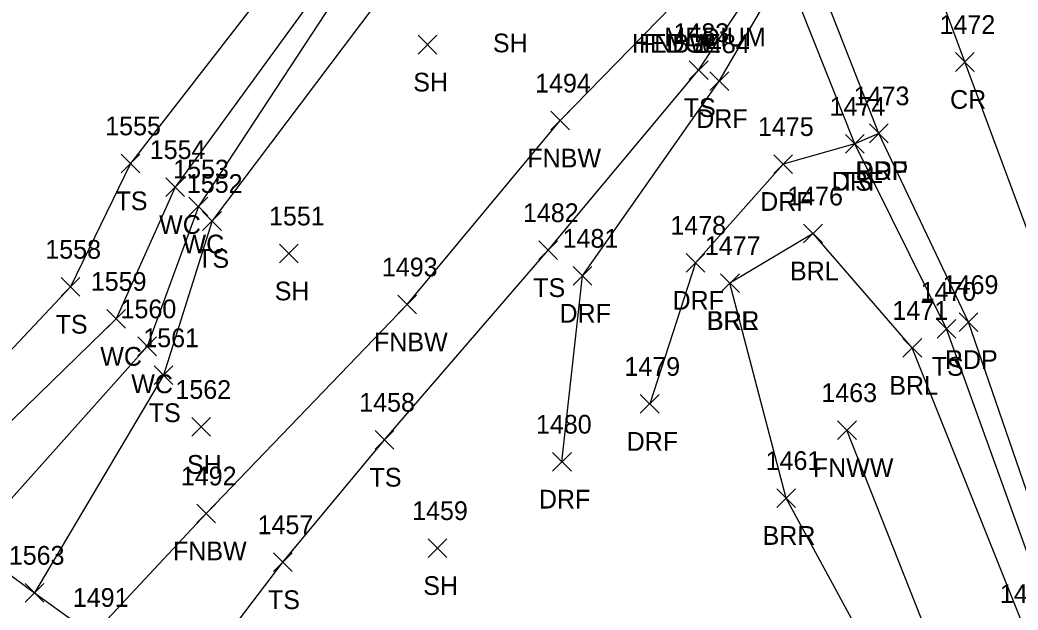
# Model space of a CAD drawing. Extents: x 1443590 to 1445966, y 578314 to 580556.
# Drawn here: x 1445184.7 to 1445291.4, y 578681.7 to 578744.7 of the extents above; entities that cross this region are included whole.
import ezdxf

# ---------------------------------------------------------------- set-up
doc = ezdxf.new("R2010")
doc.units = 0
for name, color, linetype in [('L_A', 7, 'Continuous'), ('L_C', 7, 'Continuous'), ('L_I', 7, 'Continuous'), ('L_TIC', 7, 'Continuous'), ('LABL', 7, 'Continuous'), ('LAWE', 7, 'Continuous'), ('LELB', 7, 'Continuous'), ('LFNC', 7, 'Continuous'), ('LSOGP', 7, 'Continuous'), ('P_A', 7, 'Continuous'), ('P_I', 7, 'Continuous'), ('P_TIC', 7, 'Continuous'), ('PET', 7, 'Continuous'), ('PRC', 7, 'Continuous'), ('R_A', 7, 'Continuous'), ('R_I', 7, 'Continuous'), ('R_TIC', 7, 'Continuous'), ('RDF', 7, 'Continuous')]:
    doc.layers.add(name, color=color, linetype=linetype)

msp = doc.modelspace()

# ---------------------------------------------------------------- linework, layer by layer
at = {"layer": 'L_TIC'}
for points in [[(1445227.27, 578741.08), (1445229.27, 578743.08)], [(1445229.27, 578741.08), (1445227.27, 578743.08)], [(1445256.25, 578738.36), (1445258.25, 578740.36)], [(1445258.25, 578738.36), (1445256.25, 578740.36)], [(1445241.47, 578732.97), (1445243.47, 578734.97)], [(1445243.47, 578732.97), (1445241.47, 578734.97)], [(1445272.93, 578730.48), (1445274.93, 578732.48)], [(1445274.93, 578730.48), (1445272.93, 578732.48)], [(1445195.54, 578728.4), (1445197.54, 578730.4)], [(1445197.54, 578728.4), (1445195.54, 578730.4)], [(1445200.31, 578725.87), (1445202.31, 578727.87)], [(1445202.31, 578725.87), (1445200.31, 578727.87)], [(1445202.8, 578723.79), (1445204.8, 578725.79)], [(1445204.8, 578723.79), (1445202.8, 578725.79)], [(1445204.26, 578722.25), (1445206.26, 578724.25)], [(1445206.26, 578722.25), (1445204.26, 578724.25)], [(1445268.47, 578720.91), (1445270.47, 578722.91)], [(1445270.47, 578720.91), (1445268.47, 578722.91)], [(1445212.47, 578718.77), (1445214.47, 578720.77)], [(1445214.47, 578718.77), (1445212.47, 578720.77)], [(1445240.17, 578719.13), (1445242.17, 578721.13)], [(1445242.17, 578719.13), (1445240.17, 578721.13)], [(1445259.6, 578715.61), (1445261.6, 578717.61)], [(1445261.6, 578715.61), (1445259.6, 578717.61)], [(1445259.6, 578715.61), (1445261.6, 578717.61)], [(1445261.6, 578715.61), (1445259.6, 578717.61)], [(1445189.14, 578715.22), (1445191.14, 578717.22)], [(1445191.14, 578715.22), (1445189.14, 578717.22)], [(1445225.1, 578713.33), (1445227.1, 578715.33)], [(1445227.1, 578713.33), (1445225.1, 578715.33)], [(1445194.01, 578711.79), (1445196.01, 578713.79)], [(1445196.01, 578711.79), (1445194.01, 578713.79)], [(1445282.74, 578710.72), (1445284.74, 578712.72)], [(1445284.74, 578710.72), (1445282.74, 578712.72)], [(1445197.32, 578708.86), (1445199.32, 578710.86)], [(1445199.32, 578708.86), (1445197.32, 578710.86)], [(1445279.08, 578708.69), (1445281.08, 578710.69)], [(1445281.08, 578708.69), (1445279.08, 578710.69)], [(1445199.09, 578705.77), (1445201.09, 578707.77)], [(1445201.09, 578705.77), (1445199.09, 578707.77)], [(1445203.09, 578700.25), (1445205.09, 578702.25)], [(1445205.09, 578700.25), (1445203.09, 578702.25)], [(1445272.1, 578699.91), (1445274.1, 578701.91)], [(1445274.1, 578699.91), (1445272.1, 578701.91)], [(1445222.68, 578698.88), (1445224.68, 578700.88)], [(1445224.68, 578698.88), (1445222.68, 578700.88)], [(1445265.59, 578692.66), (1445267.59, 578694.66)], [(1445267.59, 578692.66), (1445265.59, 578694.66)], [(1445203.62, 578691.01), (1445205.62, 578693.01)], [(1445205.62, 578691.01), (1445203.62, 578693.01)], [(1445228.34, 578687.31), (1445230.34, 578689.31)], [(1445230.34, 578687.31), (1445228.34, 578689.31)], [(1445211.83, 578685.8), (1445213.83, 578687.8)], [(1445213.83, 578685.8), (1445211.83, 578687.8)], [(1445185.29, 578682.54), (1445187.29, 578684.54)], [(1445187.29, 578682.54), (1445185.29, 578684.54)]]:
    msp.add_lwpolyline(points, dxfattribs=at)
at = {"layer": 'LABL'}
for points in [[(1445326.85, 578584.05), (1445317.97, 578604.57), (1445307.32, 578642.19), (1445292.17, 578679.45), (1445280.08, 578709.69), (1445269.47, 578721.91), (1445260.6, 578716.61)], [(1445322.05, 578587.33), (1445313.47, 578583.5), (1445305.97, 578601.37), (1445293.01, 578635.1), (1445279.47, 578669.97), (1445266.59, 578693.66), (1445260.6, 578716.61)]]:
    msp.add_lwpolyline(points, dxfattribs=at)
at = {"layer": 'LAWE'}
for points in [[(1445256.43, 578773.69), (1445255.92, 578774.8), (1445252.37, 578774.58), (1445248.54, 578772.3), (1445236.99, 578769.34), (1445228.54, 578763.57), (1445224.03, 578758.07), (1445201.31, 578726.87), (1445195.01, 578712.79), (1445175.67, 578694.01)], [(1445256.43, 578773.69), (1445252.5, 578771.58), (1445249.79, 578770.3), (1445238.17, 578766.8), (1445231.19, 578764.05), (1445222.65, 578753.53), (1445203.8, 578724.79), (1445198.32, 578709.86), (1445179.36, 578688.64)]]:
    msp.add_lwpolyline(points, dxfattribs=at)
at = {"layer": 'LELB'}
for points in [[(1445329.48, 578584.81), (1445322.12, 578605.88), (1445295.15, 578680.03), (1445283.74, 578711.72), (1445273.93, 578731.48), (1445266.49, 578750.22), (1445265.68, 578752.11), (1445264.69, 578763.32), (1445260.56, 578773.29), (1445259.58, 578775.95), (1445258.32, 578778.63), (1445255.83, 578784.34), (1445248.03, 578805.63), (1445228.29, 578856.25), (1445216.45, 578887.34), (1445198.29, 578930.27), (1445196.84, 578934.05), (1445190.79, 578941.35), (1445189.32, 578948.18), (1445182.47, 578967.95), (1445172.93, 578988.88)], [(1445256.72, 578778.23), (1445250.96, 578777.29), (1445247.12, 578775.95), (1445235.99, 578772.5), (1445225.09, 578765.85), (1445221.44, 578761.46), (1445196.54, 578729.4), (1445190.14, 578716.22), (1445173.02, 578698.02)], [(1445258.57, 578772.97), (1445253.33, 578769.54), (1445250.78, 578767.41), (1445238.38, 578764.55), (1445231.76, 578761.83), (1445227.47, 578752.72), (1445205.26, 578723.25), (1445200.09, 578706.77), (1445186.29, 578683.54)], [(1445200.4, 578670.46), (1445212.83, 578686.8), (1445223.68, 578699.88), (1445241.17, 578720.13), (1445257.25, 578739.36), (1445265.68, 578752.11)]]:
    msp.add_lwpolyline(points, dxfattribs=at)
at = {"layer": 'LFNC'}
for points in [[(1445192.51, 578679.04), (1445204.62, 578692.01), (1445226.1, 578714.33), (1445242.47, 578733.97), (1445254.41, 578746.23), (1445250.78, 578767.41), (1445249.79, 578770.3), (1445248.54, 578772.3), (1445247.12, 578775.95), (1445233.63, 578799.84), (1445217.34, 578852.45), (1445204.74, 578883.21), (1445203.98, 578884.28)], [(1445313.64, 578602.46), (1445297.93, 578638.05), (1445283.5, 578674.53), (1445273.1, 578700.91)]]:
    msp.add_lwpolyline(points, dxfattribs=at)
at = {"layer": 'LSOGP'}
msp.add_lwpolyline([(1445179.36, 578688.65), (1445186.3, 578683.55), (1445192.51, 578679.04), (1445200.4, 578670.46), (1445210.42, 578651.2), (1445212.69, 578648.07), (1445235.3, 578610.43), (1445241.38, 578603.48), (1445251.74, 578577.57), (1445268.47, 578547.81)], dxfattribs=at)
at = {"layer": 'P_TIC'}
for points in [[(1445284.68, 578739.23), (1445286.68, 578741.23)], [(1445286.68, 578739.23), (1445284.68, 578741.23)], [(1445275.51, 578731.61), (1445277.51, 578733.61)], [(1445277.51, 578731.61), (1445275.51, 578733.61)], [(1445285.07, 578711.45), (1445287.07, 578713.45)], [(1445287.07, 578711.45), (1445285.07, 578713.45)]]:
    msp.add_lwpolyline(points, dxfattribs=at)
at = {"layer": 'PET'}
msp.add_lwpolyline([(1445418.89, 578342.02), (1445405.88, 578377.14), (1445393.26, 578414.23), (1445384.94, 578436.64), (1445373.41, 578468.96), (1445357.56, 578512.83), (1445344.62, 578550.03), (1445330.99, 578586.22), (1445323.64, 578606.66), (1445310.56, 578643.56), (1445297.05, 578680.63), (1445286.07, 578712.45), (1445276.51, 578732.61), (1445268.43, 578753.25), (1445256.91, 578785.04), (1445249.61, 578806.41), (1445230.56, 578857.31), (1445217.97, 578888.99), (1445200.05, 578931.7), (1445199.72, 578935.44), (1445193.89, 578943.66), (1445183.72, 578968.31), (1445171.41, 579000.64)], dxfattribs=at)
at = {"layer": 'PRC'}
msp.add_lwpolyline([(1445428.76, 578345.92), (1445416.12, 578381.06), (1445402.82, 578417.2), (1445394.53, 578440.03), (1445382.79, 578472.56), (1445367.55, 578515.78), (1445354.3, 578552.77), (1445340.07, 578591.68), (1445332.93, 578610.75), (1445320.05, 578646.79), (1445306.48, 578683.94), (1445294.78, 578715.83), (1445285.68, 578740.23), (1445278.69, 578759.19), (1445266.72, 578790.29), (1445259.42, 578810.95), (1445240.14, 578861.33), (1445228.56, 578891.21), (1445209.9, 578937.12), (1445195.27, 578973.7), (1445179.73, 579007.4), (1445167.09, 579032.9), (1445157.85, 579050.89), (1445142.74, 579080.19)], dxfattribs=at)
at = {"layer": 'R_TIC'}
for points in [[(1445258.46, 578737.18), (1445260.46, 578739.18)], [(1445260.46, 578737.18), (1445258.46, 578739.18)], [(1445275.51, 578731.61), (1445277.51, 578733.61)], [(1445277.51, 578731.61), (1445275.51, 578733.61)], [(1445272.93, 578730.48), (1445274.93, 578732.48)], [(1445274.93, 578730.48), (1445272.93, 578732.48)], [(1445265.28, 578728.33), (1445267.28, 578730.33)], [(1445267.28, 578728.33), (1445265.28, 578730.33)], [(1445255.92, 578717.78), (1445257.92, 578719.78)], [(1445257.92, 578717.78), (1445255.92, 578719.78)], [(1445243.84, 578716.39), (1445245.84, 578718.39)], [(1445245.84, 578716.39), (1445243.84, 578718.39)], [(1445251.02, 578702.71), (1445253.02, 578704.71)], [(1445253.02, 578702.71), (1445251.02, 578704.71)], [(1445241.65, 578696.54), (1445243.65, 578698.54)], [(1445243.65, 578696.54), (1445241.65, 578698.54)]]:
    msp.add_lwpolyline(points, dxfattribs=at)
at = {"layer": 'RDF'}
for points in [[(1445242.65, 578697.54), (1445244.84, 578717.39), (1445259.46, 578738.18), (1445266.49, 578750.22), (1445268.43, 578753.25)], [(1445276.51, 578732.61), (1445273.93, 578731.48), (1445266.28, 578729.33), (1445256.92, 578718.78), (1445252.02, 578703.71)]]:
    msp.add_lwpolyline(points, dxfattribs=at)

# ---------------------------------------------------------------- texts
at = {"layer": 'L_A'}
for s, p in [('SH', (1445235.27, 578741.26)), ('HEDGE', (1445250.11, 578741.23)), ('FNBW', (1445250.88, 578741.23)), ('SH', (1445226.76, 578737.08)), ('TS', (1445255.66, 578734.36)), ('FNBW', (1445238.95, 578728.97)), ('TS', (1445272.34, 578726.48)), ('TS', (1445194.95, 578724.4)), ('WC', (1445199.61, 578721.87)), ('WC', (1445202.11, 578719.79)), ('TS', (1445203.67, 578718.25)), ('BRL', (1445267.01, 578716.91)), ('SH', (1445211.96, 578714.77)), ('TS', (1445239.58, 578715.13)), ('TS', (1445188.55, 578711.22)), ('BRR', (1445258.09, 578711.61)), ('BRL', (1445258.15, 578711.61)), ('FNBW', (1445222.57, 578709.33)), ('WC', (1445193.32, 578707.79)), ('TS', (1445282.15, 578706.72)), ('WC', (1445196.63, 578704.86)), ('BRL', (1445277.62, 578704.69)), ('TS', (1445198.5, 578701.77)), ('SH', (1445202.58, 578696.25)), ('FNWW', (1445269.45, 578695.91)), ('TS', (1445222.09, 578694.88)), ('BRR', (1445264.08, 578688.66)), ('FNBW', (1445201.09, 578687.01)), ('SH', (1445227.83, 578683.31)), ('TS', (1445211.24, 578681.8))]:
    msp.add_text(s, height=2, dxfattribs=at).set_placement(p)
at = {"layer": 'L_C'}
msp.add_text('MEDIUM', height=2, dxfattribs=at).set_placement((1445253.58, 578741.91))
at = {"layer": 'L_I'}
for s, p in [('1483', (1445254.56, 578742.36)), ('1494', (1445239.78, 578736.97)), ('1474', (1445271.24, 578734.48)), ('1555', (1445193.85, 578732.4)), ('1554', (1445198.61, 578729.87)), ('1553', (1445201.11, 578727.79)), ('1552', (1445202.57, 578726.25)), ('1476', (1445266.72, 578724.91)), ('1482', (1445238.48, 578723.13)), ('1551', (1445211.35, 578722.77)), ('1558', (1445187.45, 578719.22)), ('1477', (1445257.91, 578719.61)), ('1477', (1445257.91, 578719.61)), ('1493', (1445223.41, 578717.33)), ('1559', (1445192.31, 578715.79)), ('1470', (1445280.96, 578714.72)), ('1560', (1445195.49, 578712.86)), ('1471', (1445277.95, 578712.69)), ('1561', (1445197.92, 578709.77)), ('1562', (1445201.35, 578704.25)), ('1463', (1445270.36, 578703.91)), ('1458', (1445220.99, 578702.88)), ('1461', (1445264.41, 578696.66)), ('1492', (1445201.93, 578695.01)), ('1459', (1445226.64, 578691.31)), ('1457', (1445210.13, 578689.8)), ('1563', (1445183.55, 578686.54)), ('1464', (1445289.43, 578682.45)), ('1491', (1445190.39, 578682.04))]:
    msp.add_text(s, height=2, dxfattribs=at).set_placement(p)
at = {"layer": 'P_A'}
for s, p in [('CR', (1445284.11, 578735.23)), ('RDP', (1445274, 578727.61)), ('RDP', (1445283.56, 578707.45))]:
    msp.add_text(s, height=2, dxfattribs=at).set_placement(p)
at = {"layer": 'P_I'}
for s, p in [('1472', (1445282.99, 578743.23)), ('1473', (1445273.82, 578735.61)), ('1469', (1445283.33, 578715.45))]:
    msp.add_text(s, height=2, dxfattribs=at).set_placement(p)
at = {"layer": 'R_A'}
for p in [(1445256.99, 578733.18), (1445274.05, 578727.61), (1445271.47, 578726.48), (1445263.82, 578724.33), (1445254.46, 578713.78), (1445242.38, 578712.39), (1445249.56, 578698.71), (1445240.18, 578692.54)]:
    msp.add_text('DRF', height=2, dxfattribs=at).set_placement(p)
at = {"layer": 'R_I'}
for s, p in [('1484', (1445256.76, 578741.18)), ('1473', (1445273.82, 578735.61)), ('1474', (1445271.24, 578734.48)), ('1475', (1445263.59, 578732.33)), ('1478', (1445254.23, 578721.78)), ('1481', (1445242.72, 578720.39)), ('1479', (1445249.32, 578706.71)), ('1480', (1445239.87, 578700.54))]:
    msp.add_text(s, height=2, dxfattribs=at).set_placement(p)

doc.saveas('drawing.dxf')
